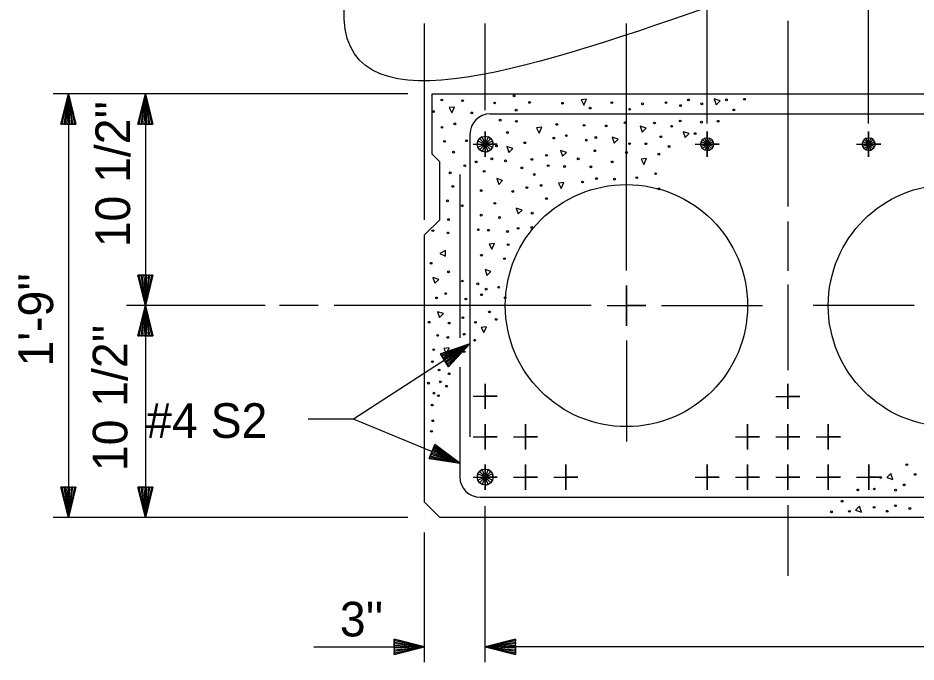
# Model space of a CAD drawing. Extents: x -408 to -23, y -15 to 117.
# Drawn here: x -355.604 to -351.897, y 15.19 to 17.851 of the extents above; entities that cross this region are included whole.
import ezdxf

# ---------------------------------------------------------------- set-up
doc = ezdxf.new("R2010")
doc.units = 0
for name, color, linetype in [('Dimension Lines', 7, 'Continuous'), ('Mis Center Lines', 7, 'Continuous'), ('Rebar Lines', 7, 'Continuous'), ('Sup Concrete Girder Lines', 7, 'Continuous'), ('Text', 7, 'Continuous'), ('User Information Notes', 7, 'Continuous')]:
    doc.layers.add(name, color=color, linetype=linetype)

msp = doc.modelspace()

# ---------------------------------------------------------------- linework, layer by layer
at = {"layer": 'Dimension Lines'}
for p, q in [((-352.7588, 17.4144), (-352.7588, 18.4739)), ((-352.0922, 17.4144), (-352.0922, 18.4739)), ((-353.9255, 17.0174), (-353.9255, 17.8284)), ((-353.6755, 17.4699), (-353.6755, 17.8284)), ((-353.995, 17.5376), (-355.4587, 17.5376)), ((-355.3957, 17.5376), (-355.3957, 15.7876)), ((-355.078, 17.5376), (-355.078, 16.6626)), ((-355.078, 16.6626), (-355.078, 15.7876)), ((-353.6755, 15.1901), (-353.6755, 15.8338)), ((-353.995, 15.7876), (-355.4587, 15.7876)), ((-353.9255, 15.1901), (-353.9255, 15.7246)), ((-354.3828, 15.2532), (-353.9255, 15.2532)), ((-351.1755, 15.2532), (-353.6755, 15.2532))]:
    msp.add_line(p, q, dxfattribs=at)
for points in [[(-355.3957, 17.4126), (-355.3894, 17.4126), (-355.3957, 17.5376), (-355.3832, 17.4126), (-355.3769, 17.4126), (-355.3957, 17.5376), (-355.3707, 17.4126), (-355.3644, 17.4126), (-355.3957, 17.5376), (-355.4269, 17.4126), (-355.4207, 17.4126), (-355.3957, 17.5376), (-355.4144, 17.4126), (-355.4082, 17.4126), (-355.3957, 17.5376), (-355.4019, 17.4126), (-355.3644, 17.4126), (-355.4269, 17.4126), (-355.3957, 17.5376), (-355.3644, 17.4126)], [(-355.078, 17.4126), (-355.0717, 17.4126), (-355.078, 17.5376), (-355.0655, 17.4126), (-355.0592, 17.4126), (-355.078, 17.5376), (-355.053, 17.4126), (-355.0467, 17.4126), (-355.078, 17.5376), (-355.1092, 17.4126), (-355.103, 17.4126), (-355.078, 17.5376), (-355.0967, 17.4126), (-355.0905, 17.4126), (-355.078, 17.5376), (-355.0842, 17.4126), (-355.0467, 17.4126), (-355.1092, 17.4126), (-355.078, 17.5376), (-355.0467, 17.4126)], [(-353.7253, 17.3294), (-353.6755, 17.3294), (-353.6257, 17.3294), (-353.6755, 17.3294), (-353.6755, 17.3816), (-353.6755, 17.3294), (-353.6755, 17.2771), (-353.6755, 17.3294)], [(-352.8086, 17.3294), (-352.7588, 17.3294), (-352.709, 17.3294), (-352.7588, 17.3294), (-352.7588, 17.3816), (-352.7588, 17.3294), (-352.7588, 17.2771), (-352.7588, 17.3294)], [(-352.142, 17.3294), (-352.0922, 17.3294), (-352.0424, 17.3294), (-352.0922, 17.3294), (-352.0922, 17.3816), (-352.0922, 17.3294), (-352.0922, 17.2771), (-352.0922, 17.3294)], [(-355.078, 16.7876), (-355.0842, 16.7876), (-355.078, 16.6626), (-355.0905, 16.7876), (-355.0967, 16.7876), (-355.078, 16.6626), (-355.103, 16.7876), (-355.1092, 16.7876), (-355.078, 16.6626), (-355.0467, 16.7876), (-355.053, 16.7876), (-355.078, 16.6626), (-355.0592, 16.7876), (-355.0655, 16.7876), (-355.078, 16.6626), (-355.0717, 16.7876), (-355.1092, 16.7876), (-355.0467, 16.7876), (-355.078, 16.6626), (-355.1092, 16.7876)], [(-353.1719, 16.6626), (-353.0922, 16.6626), (-353.0125, 16.6626), (-353.0922, 16.6626), (-353.0922, 16.7462), (-353.0922, 16.6626), (-353.0922, 16.5791), (-353.0922, 16.6626)], [(-355.078, 16.5376), (-355.0717, 16.5376), (-355.078, 16.6626), (-355.0655, 16.5376), (-355.0592, 16.5376), (-355.078, 16.6626), (-355.053, 16.5376), (-355.0467, 16.5376), (-355.078, 16.6626), (-355.1092, 16.5376), (-355.103, 16.5376), (-355.078, 16.6626), (-355.0967, 16.5376), (-355.0905, 16.5376), (-355.078, 16.6626), (-355.0842, 16.5376), (-355.0467, 16.5376), (-355.1092, 16.5376), (-355.078, 16.6626), (-355.0467, 16.5376)], [(-353.738, 16.5044), (-354.2189, 16.1932), (-354.4053, 16.1932)], [(-353.8429, 16.4364), (-353.8395, 16.4312), (-353.738, 16.5044), (-353.8362, 16.426), (-353.8327, 16.4207), (-353.738, 16.5044), (-353.8293, 16.4155), (-353.8259, 16.4102), (-353.738, 16.5044), (-353.8599, 16.4627), (-353.8565, 16.4574), (-353.738, 16.5044), (-353.8531, 16.4522), (-353.8497, 16.447), (-353.738, 16.5044), (-353.8463, 16.4417), (-353.8259, 16.4102), (-353.8599, 16.4627), (-353.738, 16.5044), (-353.8259, 16.4102)], [(-353.7253, 16.2878), (-353.6755, 16.2878), (-353.6257, 16.2878), (-353.6755, 16.2878), (-353.6755, 16.34), (-353.6755, 16.2878), (-353.6755, 16.2356), (-353.6755, 16.2878)], [(-352.4753, 16.2877), (-352.4255, 16.2877), (-352.3757, 16.2877), (-352.4255, 16.2877), (-352.4255, 16.34), (-352.4255, 16.2877), (-352.4255, 16.2355), (-352.4255, 16.2877)], [(-353.7795, 16.0118), (-354.2189, 16.1932), (-354.4003, 16.1932)], [(-353.7253, 16.1211), (-353.6755, 16.1211), (-353.6257, 16.1211), (-353.6755, 16.1211), (-353.6755, 16.1733), (-353.6755, 16.1211), (-353.6755, 16.0688), (-353.6755, 16.1211)], [(-353.5586, 16.1211), (-353.5088, 16.1211), (-353.459, 16.1211), (-353.5088, 16.1211), (-353.5088, 16.1733), (-353.5088, 16.1211), (-353.5088, 16.0688), (-353.5088, 16.1211)], [(-352.642, 16.1211), (-352.5922, 16.1211), (-352.5424, 16.1211), (-352.5922, 16.1211), (-352.5922, 16.1733), (-352.5922, 16.1211), (-352.5922, 16.0688), (-352.5922, 16.1211)], [(-352.4753, 16.1211), (-352.4255, 16.1211), (-352.3757, 16.1211), (-352.4255, 16.1211), (-352.4255, 16.1733), (-352.4255, 16.1211), (-352.4255, 16.0688), (-352.4255, 16.1211)], [(-352.3086, 16.1211), (-352.2588, 16.1211), (-352.209, 16.1211), (-352.2588, 16.1211), (-352.2588, 16.1733), (-352.2588, 16.1211), (-352.2588, 16.0688), (-352.2588, 16.1211)], [(-353.8951, 16.0595), (-353.8975, 16.0537), (-353.7795, 16.0118), (-353.8999, 16.0479), (-353.9023, 16.0421), (-353.7795, 16.0118), (-353.9046, 16.0364), (-353.907, 16.0306), (-353.7795, 16.0118), (-353.8831, 16.0884), (-353.8855, 16.0826), (-353.7795, 16.0118), (-353.8879, 16.0768), (-353.8903, 16.071), (-353.7795, 16.0118), (-353.8927, 16.0652), (-353.907, 16.0306), (-353.8831, 16.0884), (-353.7795, 16.0118), (-353.907, 16.0306)], [(-353.7253, 15.9544), (-353.6755, 15.9544), (-353.6257, 15.9544), (-353.6755, 15.9544), (-353.6755, 16.0066), (-353.6755, 15.9544), (-353.6755, 15.9021), (-353.6755, 15.9544)], [(-353.5586, 15.9544), (-353.5088, 15.9544), (-353.459, 15.9544), (-353.5088, 15.9544), (-353.5088, 16.0066), (-353.5088, 15.9544), (-353.5088, 15.9021), (-353.5088, 15.9544)], [(-353.3918, 15.9544), (-353.342, 15.9544), (-353.2923, 15.9544), (-353.342, 15.9544), (-353.342, 16.0066), (-353.342, 15.9544), (-353.342, 15.9021), (-353.342, 15.9544)], [(-352.8087, 15.9544), (-352.7589, 15.9544), (-352.7091, 15.9544), (-352.7589, 15.9544), (-352.7589, 16.0066), (-352.7589, 15.9544), (-352.7589, 15.9021), (-352.7589, 15.9544)], [(-352.642, 15.9544), (-352.5922, 15.9544), (-352.5424, 15.9544), (-352.5922, 15.9544), (-352.5922, 16.0066), (-352.5922, 15.9544), (-352.5922, 15.9021), (-352.5922, 15.9544)], [(-352.4753, 15.9544), (-352.4255, 15.9544), (-352.3757, 15.9544), (-352.4255, 15.9544), (-352.4255, 16.0066), (-352.4255, 15.9544), (-352.4255, 15.9021), (-352.4255, 15.9544)], [(-352.3086, 15.9544), (-352.2588, 15.9544), (-352.209, 15.9544), (-352.2588, 15.9544), (-352.2588, 16.0066), (-352.2588, 15.9544), (-352.2588, 15.9021), (-352.2588, 15.9544)], [(-352.1418, 15.9544), (-352.092, 15.9544), (-352.0423, 15.9544), (-352.092, 15.9544), (-352.092, 16.0066), (-352.092, 15.9544), (-352.092, 15.9021), (-352.092, 15.9544)], [(-355.3957, 15.9126), (-355.4019, 15.9126), (-355.3957, 15.7876), (-355.4082, 15.9126), (-355.4144, 15.9126), (-355.3957, 15.7876), (-355.4207, 15.9126), (-355.4269, 15.9126), (-355.3957, 15.7876), (-355.3644, 15.9126), (-355.3707, 15.9126), (-355.3957, 15.7876), (-355.3769, 15.9126), (-355.3832, 15.9126), (-355.3957, 15.7876), (-355.3894, 15.9126), (-355.4269, 15.9126), (-355.3644, 15.9126), (-355.3957, 15.7876), (-355.4269, 15.9126)], [(-355.078, 15.9126), (-355.0842, 15.9126), (-355.078, 15.7876), (-355.0905, 15.9126), (-355.0967, 15.9126), (-355.078, 15.7876), (-355.103, 15.9126), (-355.1092, 15.9126), (-355.078, 15.7876), (-355.0467, 15.9126), (-355.053, 15.9126), (-355.078, 15.7876), (-355.0592, 15.9126), (-355.0655, 15.9126), (-355.078, 15.7876), (-355.0717, 15.9126), (-355.1092, 15.9126), (-355.0467, 15.9126), (-355.078, 15.7876), (-355.1092, 15.9126)], [(-354.0505, 15.2532), (-354.0505, 15.2594), (-353.9255, 15.2532), (-354.0505, 15.2657), (-354.0505, 15.2719), (-353.9255, 15.2532), (-354.0505, 15.2782), (-354.0505, 15.2844), (-353.9255, 15.2532), (-354.0505, 15.2219), (-354.0505, 15.2282), (-353.9255, 15.2532), (-354.0505, 15.2344), (-354.0505, 15.2407), (-353.9255, 15.2532), (-354.0505, 15.2469), (-354.0505, 15.2844), (-354.0505, 15.2219), (-353.9255, 15.2532), (-354.0505, 15.2844)], [(-353.5505, 15.2532), (-353.5505, 15.2469), (-353.6755, 15.2532), (-353.5505, 15.2407), (-353.5505, 15.2344), (-353.6755, 15.2532), (-353.5505, 15.2282), (-353.5505, 15.2219), (-353.6755, 15.2532), (-353.5505, 15.2844), (-353.5505, 15.2782), (-353.6755, 15.2532), (-353.5505, 15.2719), (-353.5505, 15.2657), (-353.6755, 15.2532), (-353.5505, 15.2594), (-353.5505, 15.2219), (-353.5505, 15.2844), (-353.6755, 15.2532), (-353.5505, 15.2219)]]:
    msp.add_lwpolyline(points, dxfattribs=at)
msp.add_spline([(-352.7588, 17.8935), (-354.2578, 17.8935), (-354.2578, 18.1923), (-354.6, 18.1923)], degree=3, dxfattribs=at)
at = {"layer": 'Mis Center Lines'}
for p, q in [((-352.4255, 17.8393), (-352.4255, 17.0723)), ((-353.0924, 16.8074), (-353.0924, 17.8284)), ((-352.4255, 17.0094), (-352.4255, 16.8055)), ((-352.4255, 16.7499), (-352.4255, 16.3956)), ((-354.5839, 16.6626), (-355.1558, 16.6626)), ((-354.365, 16.6626), (-354.5237, 16.6626)), ((-353.2371, 16.6626), (-354.2984, 16.6626)), ((-352.9477, 16.6626), (-352.5306, 16.6626)), ((-351.9039, 16.6626), (-352.3209, 16.6626)), ((-353.0924, 16.5179), (-353.0924, 16.1009)), ((-352.4255, 15.8379), (-352.4255, 15.546))]:
    msp.add_line(p, q, dxfattribs=at)
at = {"layer": 'Rebar Lines'}
for p, q in [((-353.6547, 17.4544), (-351.1963, 17.4544)), ((-353.738, 17.3711), (-353.738, 16.1211)), ((-353.7795, 17.2042), (-353.7795, 16.5297)), ((-353.7795, 16.4078), (-353.7795, 15.9542)), ((-353.6963, 15.8709), (-351.1547, 15.8709))]:
    msp.add_line(p, q, dxfattribs=at)
for points in [[(-353.6755, 17.3624), (-353.6628, 17.3599), (-353.6521, 17.3527), (-353.645, 17.342), (-353.6425, 17.3294), (-353.645, 17.3167), (-353.6521, 17.306), (-353.6628, 17.2989), (-353.6755, 17.2963), (-353.6881, 17.2989), (-353.6989, 17.306), (-353.706, 17.3167), (-353.7086, 17.3294), (-353.706, 17.342), (-353.6989, 17.3527), (-353.6882, 17.3599), (-353.6755, 17.3624), (-353.6755, 17.3294), (-353.6755, 17.2963), (-353.6628, 17.2989), (-353.6755, 17.3294), (-353.6521, 17.306), (-353.645, 17.3167), (-353.6755, 17.3294), (-353.6425, 17.3294), (-353.645, 17.342), (-353.6755, 17.3294), (-353.6521, 17.3527), (-353.6628, 17.3599), (-353.6755, 17.3294), (-353.6882, 17.3599), (-353.6989, 17.3527), (-353.6755, 17.3294), (-353.706, 17.342), (-353.7086, 17.3294), (-353.6755, 17.3294), (-353.706, 17.3167), (-353.6989, 17.306), (-353.6755, 17.3294), (-353.6881, 17.2989)], [(-352.7588, 17.3558), (-352.7487, 17.3538), (-352.7401, 17.3481), (-352.7343, 17.3395), (-352.7324, 17.3294), (-352.7343, 17.3193), (-352.7401, 17.3107), (-352.7487, 17.305), (-352.7588, 17.303), (-352.7689, 17.305), (-352.7775, 17.3107), (-352.7832, 17.3193), (-352.7852, 17.3294), (-352.7832, 17.3395), (-352.7775, 17.3481), (-352.7689, 17.3538), (-352.7588, 17.3558), (-352.7588, 17.3294), (-352.7588, 17.303), (-352.7487, 17.305), (-352.7588, 17.3294), (-352.7401, 17.3107), (-352.7343, 17.3193), (-352.7588, 17.3294), (-352.7324, 17.3294), (-352.7343, 17.3395), (-352.7588, 17.3294), (-352.7401, 17.3481), (-352.7487, 17.3538), (-352.7588, 17.3294), (-352.7689, 17.3538), (-352.7775, 17.3481), (-352.7588, 17.3294), (-352.7832, 17.3395), (-352.7852, 17.3294), (-352.7588, 17.3294), (-352.7832, 17.3193), (-352.7775, 17.3107), (-352.7588, 17.3294), (-352.7689, 17.305)], [(-352.0922, 17.3558), (-352.0821, 17.3538), (-352.0735, 17.3481), (-352.0678, 17.3395), (-352.0658, 17.3294), (-352.0678, 17.3193), (-352.0735, 17.3107), (-352.0821, 17.305), (-352.0922, 17.303), (-352.1023, 17.305), (-352.1109, 17.3107), (-352.1166, 17.3193), (-352.1187, 17.3294), (-352.1166, 17.3395), (-352.1109, 17.3481), (-352.1024, 17.3538), (-352.0922, 17.3558), (-352.0922, 17.3294), (-352.0922, 17.303), (-352.0821, 17.305), (-352.0922, 17.3294), (-352.0735, 17.3107), (-352.0678, 17.3193), (-352.0922, 17.3294), (-352.0658, 17.3294), (-352.0678, 17.3395), (-352.0922, 17.3294), (-352.0735, 17.3481), (-352.0821, 17.3538), (-352.0922, 17.3294), (-352.1024, 17.3538), (-352.1109, 17.3481), (-352.0922, 17.3294), (-352.1166, 17.3395), (-352.1187, 17.3294), (-352.0922, 17.3294), (-352.1166, 17.3193), (-352.1109, 17.3107), (-352.0922, 17.3294), (-352.1023, 17.305)], [(-353.6755, 15.9874), (-353.6628, 15.9849), (-353.6521, 15.9777), (-353.645, 15.967), (-353.6425, 15.9544), (-353.645, 15.9417), (-353.6521, 15.931), (-353.6628, 15.9239), (-353.6755, 15.9213), (-353.6881, 15.9239), (-353.6989, 15.931), (-353.706, 15.9417), (-353.7086, 15.9544), (-353.706, 15.967), (-353.6989, 15.9777), (-353.6882, 15.9849), (-353.6755, 15.9874), (-353.6755, 15.9544), (-353.6755, 15.9213), (-353.6628, 15.9239), (-353.6755, 15.9544), (-353.6521, 15.931), (-353.645, 15.9417), (-353.6755, 15.9544), (-353.6425, 15.9544), (-353.645, 15.967), (-353.6755, 15.9544), (-353.6521, 15.9777), (-353.6628, 15.9849), (-353.6755, 15.9544), (-353.6882, 15.9849), (-353.6989, 15.9777), (-353.6755, 15.9544), (-353.706, 15.967), (-353.7086, 15.9544), (-353.6755, 15.9544), (-353.706, 15.9417), (-353.6989, 15.931), (-353.6755, 15.9544), (-353.6881, 15.9239)]]:
    msp.add_lwpolyline(points, dxfattribs=at)
for centre, start, end in [((-353.6547, 17.3711), 90, 180), ((-353.6962, 15.9542), 180, 270)]:
    msp.add_arc(centre, 0.0833, start, end, dxfattribs=at)
at = {"layer": 'Sup Concrete Girder Lines'}
for points in [[(-353.8943, 17.5376), (-352.4255, 17.5376), (-350.9568, 17.5376), (-350.9568, 17.2876), (-350.9881, 17.2563), (-350.988, 17.0169), (-350.9255, 16.9544), (-350.9255, 15.8501), (-350.988, 15.7876), (-353.863, 15.7876), (-353.9255, 15.8501), (-353.9255, 16.9544), (-353.863, 17.0169), (-353.863, 17.2563), (-353.8943, 17.2876), (-353.8943, 17.5376)], [(-353.2684, 17.4906), (-353.2575, 17.5151), (-353.2793, 17.5124), (-353.2684, 17.4906)], [(-352.7214, 17.4916), (-352.7051, 17.508), (-352.7295, 17.5161), (-352.7214, 17.4916)], [(-353.8124, 17.4584), (-353.8015, 17.4829), (-353.8232, 17.4802), (-353.8124, 17.4584)], [(-353.4518, 17.3748), (-353.4409, 17.3993), (-353.4627, 17.3965), (-353.4518, 17.3748)], [(-353.0272, 17.379), (-353.0108, 17.3953), (-353.0353, 17.4035), (-353.0272, 17.379)], [(-353.1431, 17.3339), (-353.1267, 17.3502), (-353.1512, 17.3584), (-353.1431, 17.3339)], [(-352.8502, 17.3564), (-352.8338, 17.3728), (-352.8583, 17.3809), (-352.8502, 17.3564)], [(-353.5776, 17.2953), (-353.5613, 17.3116), (-353.5857, 17.3198), (-353.5776, 17.2953)], [(-353.3555, 17.2792), (-353.3392, 17.2956), (-353.3637, 17.3037), (-353.3555, 17.2792)], [(-353.0205, 17.246), (-353.0096, 17.2705), (-353.0314, 17.2678), (-353.0205, 17.246)], [(-353.6194, 17.1633), (-353.6031, 17.1797), (-353.6276, 17.1878), (-353.6194, 17.1633)], [(-353.3617, 17.1462), (-353.3508, 17.1707), (-353.3726, 17.168), (-353.3617, 17.1462)], [(-353.539, 17.041), (-353.5226, 17.0574), (-353.5471, 17.0655), (-353.539, 17.041)], [(-353.6482, 16.8952), (-353.6373, 16.9197), (-353.6591, 16.917), (-353.6482, 16.8952)], [(-353.8393, 16.8668), (-353.8392, 16.8899), (-353.8623, 16.8783), (-353.8393, 16.8668)], [(-353.6677, 16.7868), (-353.6514, 16.8031), (-353.6758, 16.8112), (-353.6677, 16.7868)], [(-353.8834, 16.7546), (-353.867, 16.7709), (-353.8915, 16.779), (-353.8834, 16.7546)], [(-353.8641, 16.6129), (-353.8477, 16.6293), (-353.8722, 16.6374), (-353.8641, 16.6129)], [(-353.6804, 16.5508), (-353.6695, 16.5752), (-353.6913, 16.5725), (-353.6804, 16.5508)], [(-353.8349, 16.4638), (-353.824, 16.4883), (-353.8457, 16.4856), (-353.8349, 16.4638)], [(-352.0008, 15.9688), (-352.0171, 15.9525), (-351.9927, 15.9444), (-352.0008, 15.9688)], [(-352.1295, 15.8336), (-352.1459, 15.8173), (-352.1214, 15.8091), (-352.1295, 15.8336)]]:
    msp.add_lwpolyline(points, dxfattribs=at)
for centre, radius in [((-353.8544, 17.5119), 0.00364), ((-353.7683, 17.509), 0.00364), ((-353.6359, 17.4995), 0.00364), ((-353.5559, 17.5289), 0.00364), ((-353.4917, 17.5019), 0.00364), ((-353.3557, 17.4984), 0.00364), ((-353.1524, 17.5007), 0.00364), ((-353.0259, 17.496), 0.00364), ((-352.9289, 17.5007), 0.00364), ((-352.8354, 17.5122), 0.00364), ((-352.7812, 17.496), 0.00364), ((-352.6795, 17.5125), 0.00364), ((-352.6051, 17.5148), 0.00364), ((-353.8889, 17.464), 0.00364), ((-353.7307, 17.4585), 0.00364), ((-353.5473, 17.47), 0.00364), ((-353.2418, 17.4786), 0.00364), ((-353.0788, 17.4734), 0.00364), ((-352.8691, 17.4889), 0.00364), ((-352.6491, 17.4708), 0.00364), ((-353.6134, 17.4286), 0.00364), ((-353.5461, 17.4238), 0.00364), ((-352.8698, 17.425), 0.00364), ((-352.7824, 17.4203), 0.00364), ((-352.7138, 17.4242), 0.00364), ((-353.8534, 17.399), 0.00364), ((-353.8003, 17.4132), 0.00364), ((-353.3794, 17.4109), 0.00364), ((-353.267, 17.4073), 0.00364), ((-353.176, 17.4049), 0.00364), ((-353.098, 17.418), 0.00364), ((-352.9762, 17.4168), 0.00364), ((-352.9053, 17.4035), 0.00364), ((-353.5835, 17.3776), 0.00364), ((-353.3919, 17.3544), 0.00364), ((-353.3402, 17.3647), 0.00364), ((-353.2186, 17.3569), 0.00364), ((-352.9502, 17.36), 0.00364), ((-352.8083, 17.373), 0.00364), ((-353.8428, 17.3411), 0.00364), ((-353.7518, 17.3435), 0.00364), ((-353.6288, 17.3222), 0.00364), ((-353.5118, 17.3352), 0.00364), ((-353.2576, 17.3458), 0.00364), ((-353.0791, 17.3316), 0.00364), ((-353.0115, 17.331), 0.00364), ((-352.9159, 17.3198), 0.00364), ((-353.8056, 17.2962), 0.00364), ((-353.4219, 17.2832), 0.00364), ((-353.2221, 17.3021), 0.00364), ((-353.0917, 17.2948), 0.00364), ((-352.9585, 17.2879), 0.00364), ((-353.7595, 17.2405), 0.00364), ((-353.7128, 17.256), 0.00364), ((-353.6482, 17.2689), 0.00364), ((-353.591, 17.2607), 0.00364), ((-353.4826, 17.2663), 0.00364), ((-353.4153, 17.2405), 0.00364), ((-353.3475, 17.2371), 0.00364), ((-353.291, 17.2689), 0.00364), ((-353.2387, 17.2359), 0.00364), ((-353.1512, 17.256), 0.00364), ((-353.8192, 17.2111), 0.00364), ((-353.6793, 17.2172), 0.00364), ((-353.5236, 17.2312), 0.00364), ((-353.4722, 17.2042), 0.00364), ((-352.9715, 17.2075), 0.00364), ((-353.273, 17.1732), 0.00364), ((-353.2156, 17.1872), 0.00364), ((-353.1417, 17.185), 0.00364), ((-353.0495, 17.191), 0.00364), ((-353.8087, 17.155), 0.00364), ((-353.6915, 17.1377), 0.00364), ((-353.0922, 16.6626), 0.5), ((-353.5614, 17.1342), 0.00364), ((-353.5032, 17.1499), 0.00364), ((-353.4444, 17.159), 0.00364), ((-352.9585, 17.1448), 0.00364), ((-351.7589, 16.6626), 0.5), ((-353.831, 17.0952), 0.00364), ((-353.4219, 17.1047), 0.00364), ((-353.7695, 17.0751), 0.00364), ((-353.6353, 17.0851), 0.00364), ((-353.8268, 17.0178), 0.00364), ((-353.6915, 17.0361), 0.00364), ((-353.6158, 17.0266), 0.00364), ((-353.4811, 17.0444), 0.00364), ((-353.7033, 16.9758), 0.00364), ((-353.5395, 16.9816), 0.00364), ((-353.4827, 16.985), 0.00364), ((-353.8913, 16.9722), 0.00364), ((-353.8287, 16.9628), 0.00364), ((-353.6612, 16.9738), 0.00364), ((-353.5827, 16.9687), 0.00364), ((-353.5804, 16.9143), 0.00364), ((-353.6903, 16.8706), 0.00364), ((-353.8984, 16.8375), 0.00364), ((-353.5957, 16.8564), 0.00364), ((-353.8263, 16.802), 0.00364), ((-353.7695, 16.7641), 0.00364), ((-353.7057, 16.7523), 0.00364), ((-353.6715, 16.7306), 0.00364), ((-353.6194, 16.7382), 0.00364), ((-353.8759, 16.6944), 0.00364), ((-353.8381, 16.7122), 0.00364), ((-353.7553, 16.6897), 0.00364), ((-353.6903, 16.7074), 0.00364), ((-353.5926, 16.6955), 0.00364), ((-353.7671, 16.6128), 0.00364), ((-353.6572, 16.6364), 0.00364), ((-353.63, 16.6056), 0.00364), ((-353.9067, 16.5939), 0.00364), ((-353.8239, 16.5903), 0.00364), ((-353.7155, 16.5934), 0.00364), ((-353.8712, 16.5395), 0.00364), ((-353.8294, 16.5312), 0.00364), ((-353.7624, 16.5443), 0.00364), ((-353.7187, 16.5194), 0.00364), ((-353.8877, 16.4804), 0.00364), ((-353.8369, 16.4568), 0.00364), ((-353.7624, 16.4721), 0.00364), ((-353.8925, 16.4308), 0.00364), ((-353.8139, 16.4484), 0.00364), ((-353.8656, 16.3966), 0.00364), ((-353.8604, 16.3475), 0.00364), ((-353.8242, 16.3811), 0.00364), ((-353.9096, 16.3423), 0.00364), ((-353.8345, 16.3294), 0.00364), ((-353.8863, 16.3009), 0.00364), ((-353.8682, 16.2905), 0.00364), ((-353.8941, 16.2517), 0.00364), ((-353.8915, 16.187), 0.00364), ((-353.8967, 16.143), 0.00364), ((-351.935, 16.0055), 0.00364), ((-352.0426, 15.9523), 0.00364), ((-351.9007, 15.9652), 0.00364), ((-352.1371, 15.9011), 0.00364), ((-352.0686, 15.905), 0.00364), ((-351.9456, 15.9218), 0.00364), ((-351.9812, 15.9002), 0.00364), ((-352.2019, 15.8545), 0.00364), ((-352.0698, 15.8293), 0.00364), ((-351.9818, 15.8363), 0.00364), ((-352.2459, 15.8105), 0.00364), ((-352.1715, 15.8127), 0.00364), ((-352.0155, 15.8131), 0.00364), ((-351.922, 15.8246), 0.00364)]:
    msp.add_circle(centre, radius, dxfattribs=at)
at = {"layer": 'User Information Notes'}
for p, q in [((-353.9255, 17.5376), (-353.9255, 17.5376)), ((-353.0922, 16.6626), (-353.0922, 16.6626)), ((-353.9255, 15.7876), (-353.9255, 15.7876))]:
    msp.add_line(p, q, dxfattribs=at)

# ---------------------------------------------------------------- texts
at = {"layer": 'Text'}
for s, p in [("10 1/2''", (-355.1409, 16.9035)), ("1'-9''", (-355.4587, 16.411)), ("10 1/2''", (-355.152, 15.979))]:
    msp.add_text(s, height=0.14302, rotation=90, dxfattribs=at).set_placement(p)
for s, p in [('#4 S2', (-355.0742, 16.1162)), ("3''", (-354.2751, 15.296))]:
    msp.add_text(s, height=0.14302, dxfattribs=at).set_placement(p)

doc.saveas('drawing.dxf')
